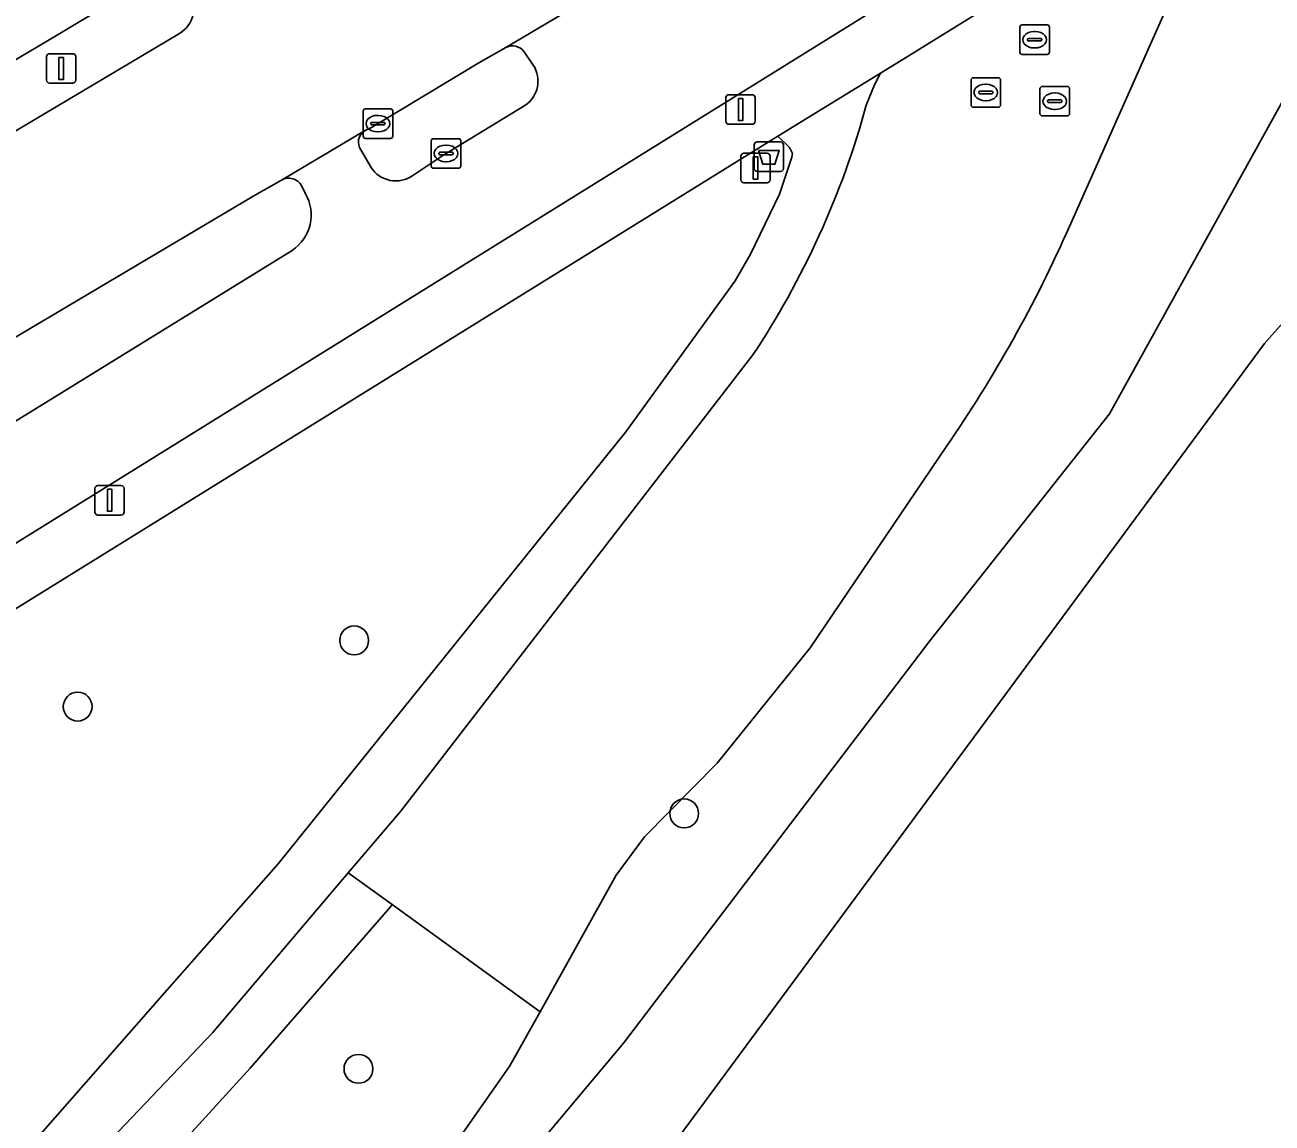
# Model space of a CAD drawing. Extents: x 160349 to 161355, y 381727 to 382854.
# Drawn here: x 161289.23 to 161331.48, y 382190.52 to 382227.71 of the extents above; entities that cross this region are included whole.
import ezdxf

# ---------------------------------------------------------------- set-up
doc = ezdxf.new("R2010")
doc.units = 0
for name, color, linetype in [('IMGEO_Afvalbak', 7, 'Continuous'), ('IMGEO_Boom', 7, 'Continuous'), ('IMGEO_Fietspad_gesloten', 7, 'Continuous'), ('IMGEO_Groenvoorziening', 7, 'Continuous'), ('IMGEO_Haag', 7, 'Continuous'), ('IMGEO_Kolk', 7, 'Continuous'), ('IMGEO_Lichtmast', 7, 'Continuous'), ('IMGEO_Oever', 7, 'Continuous'), ('IMGEO_Rijbaan_lokaal_gesloten', 7, 'Continuous'), ('IMGEO_Rioolput', 7, 'Continuous'), ('IMGEO_Verkeersbordpaal', 7, 'Continuous'), ('IMGEO_Verkeerseiland_gesloten', 7, 'Continuous'), ('IMGEO_Voetpad_gesloten', 7, 'Continuous'), ('IMGEO_Voetpad_open', 7, 'Continuous'), ('IMGEO_Waterloop', 7, 'Continuous')]:
    doc.layers.add(name, color=color, linetype=linetype)

msp = doc.modelspace()

# ---------------------------------------------------------------- linework, layer by layer
at = {"layer": 'IMGEO_Afvalbak'}
for p, q in [((161314.041, 382223.744), (161314.831, 382223.744)), ((161314.831, 382223.744), (161314.041, 382223.744)), ((161313.941, 382222.844), (161313.941, 382223.644)), ((161313.941, 382223.644), (161313.941, 382222.844)), ((161314.931, 382223.644), (161314.931, 382222.844)), ((161314.931, 382222.844), (161314.931, 382223.644)), ((161314.831, 382222.744), (161314.041, 382222.744)), ((161314.041, 382222.744), (161314.831, 382222.744))]:
    msp.add_line(p, q, dxfattribs=at)
msp.add_lwpolyline([(161314.084, 382223.458), (161314.788, 382223.458), (161314.639, 382222.988), (161314.233, 382222.988), (161314.084, 382223.458)], dxfattribs=at)
for centre, start, end in [((161314.041, 382223.644), 90, 180), ((161314.041, 382223.644), 90, 180), ((161314.831, 382223.644), 0, 90), ((161314.831, 382223.644), 360, 90), ((161314.041, 382222.844), 180, 270), ((161314.041, 382222.844), 180, 270), ((161314.831, 382222.844), 270, 0), ((161314.831, 382222.844), 270, 0)]:
    msp.add_arc(centre, 0.1, start, end, dxfattribs=at)
at = {"layer": 'IMGEO_Boom'}
for centre in [(161300.388, 382206.863), (161291.02, 382204.621), (161311.566, 382201.005), (161300.533, 382192.355)]:
    msp.add_circle(centre, 0.489, dxfattribs=at)
at = {"layer": 'IMGEO_Fietspad_gesloten'}
for points in [[(161263.241, 382194.131), (161268.952, 382197.763), (161326.998, 382233.803)], [(161309.707, 382229.429), (161305.53, 382226.941)], [(161306.146, 382226.791), (161306.455, 382226.347)], [(161306.172, 382224.979), (161303.386, 382223.283), (161302.37, 382222.61)], [(161300.743, 382224.122), (161297.927, 382222.452)], [(161300.959, 382222.883), (161300.616, 382223.473)], [(161298.601, 382222.264), (161298.727, 382222.005)], [(161298.282, 382220.071), (161284.712, 382211.708), (161263.244, 382198.397)]]:
    msp.add_lwpolyline(points, dxfattribs=at)
for centre, radius, start, end in [((161305.753, 382226.519), 0.478, 34.7504, 117.8785), ((161305.62, 382225.807), 0.995, 303.7169, 32.9071), ((161300.984, 382223.738), 0.453, 122.1049, 215.751), ((161301.794, 382223.418), 0.992, 212.6336, 305.4658), ((161298.172, 382222.029), 0.489, 28.6875, 120.1415), ((161297.503, 382221.269), 1.429, 303.0586, 31.0258)]:
    msp.add_arc(centre, radius, start, end, dxfattribs=at)
at = {"layer": 'IMGEO_Groenvoorziening'}
for points in [[(161324.618, 382220.88), (161329.43, 382231.714), (161328.895, 382232.27), (161329.183, 382232.517), (161328.968, 382232.737), (161318.92, 382226.507), (161318.218, 382226.072), (161318.017, 382225.677), (161317.736, 382224.99)], [(161305.53, 382226.941), (161304.61, 382226.424), (161300.974, 382224.234), (161300.743, 382224.122)], [(161306.455, 382226.347), (161306.146, 382226.791)], [(161302.37, 382222.61), (161303.386, 382223.283), (161306.172, 382224.979)], [(161294.058, 382195.026), (161297.813, 382199.299), (161309.593, 382213.926), (161313.299, 382219.042), (161313.813, 382219.939), (161314.794, 382221.975), (161315.219, 382223.232), (161315.237, 382223.35), (161315.131, 382223.557), (161314.744, 382223.944), (161264.462, 382192.781)], [(161300.616, 382223.473), (161300.959, 382222.883)], [(161297.927, 382222.452), (161296.989, 382221.914), (161283.095, 382213.692), (161263.186, 382201.835)], [(161298.727, 382222.005), (161298.601, 382222.264)], [(161284.712, 382211.708), (161298.282, 382220.071)], [(161313.861, 382216.486), (161311.921, 382213.973), (161307.946, 382208.823), (161301.961, 382201.066), (161300.181, 382198.995), (161301.672, 382197.916), (161306.687, 382194.287), (161309.267, 382198.909), (161310.221, 382200.208), (161312.682, 382202.705), (161315.835, 382206.613), (161320.443, 382213.424)], [(161282.863, 382177.339), (161290.693, 382185.616), (161296.868, 382192.377), (161301.617, 382197.846), (161301.672, 382197.916), (161300.181, 382198.995), (161295.587, 382193.569), (161290.813, 382188.562), (161285.4, 382182.921), (161281.38, 382178.856), (161271.763, 382167.545), (161266.35, 382160.831), (161262.394, 382156.409)], [(161286.23, 382155.997), (161297.359, 382171.063), (161297.164, 382171.272), (161296.931, 382171.521), (161296.453, 382172.619), (161296.24, 382173.658), (161296.24, 382174.499), (161296.586, 382176.397), (161297.317, 382179.425), (161298.317, 382181.969), (161305.663, 382192.453), (161306.687, 382194.287), (161301.672, 382197.916), (161301.617, 382197.846), (161296.868, 382192.377), (161290.693, 382185.616), (161282.863, 382177.339)], [(161253.092, 382150.467), (161253.346, 382150.654), (161257.254, 382153.929), (161262.967, 382159.698), (161264.715, 382161.749), (161270.439, 382168.797), (161279.983, 382180.119), (161285.623, 382185.863), (161289.697, 382190.063), (161294.058, 382195.026)]]:
    msp.add_lwpolyline(points, dxfattribs=at)
for centre, radius, start, end in [((161305.753, 382226.519), 0.478, 34.7504, 117.8785), ((161305.62, 382225.807), 0.995, 303.7169, 32.9071), ((161289.622, 382232.666), 29.143, 326.2763, 344.7292), ((161300.984, 382223.738), 0.453, 122.1049, 215.751), ((161301.794, 382223.418), 0.992, 212.6336, 305.4658), ((161298.172, 382222.029), 0.489, 28.6875, 120.1415), ((161297.503, 382221.269), 1.429, 303.0586, 31.0258), ((161283.264, 382239.139), 45.206, 325.3299, 336.1767)]:
    msp.add_arc(centre, radius, start, end, dxfattribs=at)
at = {"layer": 'IMGEO_Haag'}
for points in [[(161305.53, 382226.941), (161304.61, 382226.424), (161300.974, 382224.234), (161300.743, 382224.122)], [(161306.455, 382226.347), (161306.146, 382226.791)], [(161302.37, 382222.61), (161303.386, 382223.283), (161306.172, 382224.979)], [(161300.616, 382223.473), (161300.959, 382222.883)], [(161297.927, 382222.452), (161296.989, 382221.914), (161283.095, 382213.692), (161263.186, 382201.835)], [(161298.727, 382222.005), (161298.601, 382222.264)], [(161284.712, 382211.708), (161298.282, 382220.071)]]:
    msp.add_lwpolyline(points, dxfattribs=at)
for centre, radius, start, end in [((161305.753, 382226.519), 0.478, 34.7504, 117.8785), ((161305.62, 382225.807), 0.995, 303.7169, 32.9071), ((161300.984, 382223.738), 0.453, 122.1049, 215.751), ((161301.794, 382223.418), 0.992, 212.6336, 305.4658), ((161298.172, 382222.029), 0.489, 28.6875, 120.1415), ((161297.503, 382221.269), 1.429, 303.0586, 31.0258)]:
    msp.add_arc(centre, radius, start, end, dxfattribs=at)
at = {"layer": 'IMGEO_Kolk'}
for p, q in [((161300.692, 382223.938), (161300.692, 382224.79)), ((161300.767, 382224.864), (161301.619, 382224.864)), ((161301.18, 382224.644), (161301.205, 382224.644)), ((161301.693, 382224.79), (161301.693, 382223.938)), ((161300.951, 382224.358), (161300.951, 382224.37)), ((161301.389, 382224.321), (161300.991, 382224.321)), ((161300.994, 382224.407), (161301.392, 382224.407)), ((161301.203, 382224.084), (161301.178, 382224.084)), ((161301.435, 382224.37), (161301.435, 382224.358)), ((161301.619, 382223.864), (161300.767, 382223.864)), ((161303, 382222.929), (161303, 382223.781)), ((161303.075, 382223.855), (161303.927, 382223.855)), ((161304.001, 382223.781), (161304.001, 382222.929)), ((161303.259, 382223.349), (161303.259, 382223.361)), ((161303.697, 382223.312), (161303.299, 382223.312)), ((161303.302, 382223.398), (161303.7, 382223.398)), ((161303.488, 382223.635), (161303.513, 382223.635)), ((161303.743, 382223.361), (161303.743, 382223.349)), ((161303.927, 382222.855), (161303.075, 382222.855)), ((161303.511, 382223.075), (161303.486, 382223.075))]:
    msp.add_line(p, q, dxfattribs=at)
for points in [[(161300.692, 382223.938), (161300.692, 382224.79)], [(161300.767, 382224.864), (161301.619, 382224.864)], [(161301.693, 382224.79), (161301.693, 382223.938)], [(161301.619, 382223.864), (161300.767, 382223.864)], [(161303, 382222.929), (161303, 382223.781)], [(161303.075, 382223.855), (161303.927, 382223.855)], [(161304.001, 382223.781), (161304.001, 382222.929)], [(161303.927, 382222.855), (161303.075, 382222.855)]]:
    msp.add_lwpolyline(points, dxfattribs=at)
for centre, radius, start, end in [((161300.769, 382224.788), 0.0765, 91.552, 178.448), ((161300.769, 382224.788), 0.0765, 91.552, 178.448), ((161301.617, 382224.788), 0.0765, 1.552, 88.448), ((161301.617, 382224.788), 0.0765, 1.552, 88.448), ((161300.991, 382224.367), 0.0403, 85.8775, 175.7526), ((161300.988, 382224.357), 0.0366, 178.938, 274.7102), ((161301.392, 382224.364), 0.043, 264.8664, 352.4533), ((161301.396, 382224.369), 0.0386, 1.7309, 96.639), ((161300.769, 382223.94), 0.0765, 181.552, 268.448), ((161300.769, 382223.94), 0.0765, 181.552, 268.448), ((161301.617, 382223.94), 0.0765, 271.552, 358.448), ((161301.617, 382223.94), 0.0765, 271.552, 358.448), ((161303.077, 382223.779), 0.0765, 91.552, 178.448), ((161303.077, 382223.779), 0.0765, 91.552, 178.448), ((161303.925, 382223.779), 0.0765, 1.552, 88.448), ((161303.925, 382223.779), 0.0765, 1.552, 88.448), ((161303.299, 382223.358), 0.0403, 85.8775, 175.7526), ((161303.296, 382223.348), 0.0366, 178.938, 274.7102), ((161303.7, 382223.355), 0.043, 264.8664, 352.4533), ((161303.704, 382223.36), 0.0386, 1.7309, 96.639), ((161303.077, 382222.931), 0.0765, 181.552, 268.448), ((161303.077, 382222.931), 0.0765, 181.552, 268.448), ((161303.925, 382222.931), 0.0765, 271.552, 358.448), ((161303.925, 382222.931), 0.0765, 271.552, 358.448)]:
    msp.add_arc(centre, radius, start, end, dxfattribs=at)
for centre, major_axis, ratio, start_param, end_param in [((161301.179, 382224.364), (-0.387, 0.002), 0.722429, 4.712389, 7.853982), ((161301.204, 382224.364), (-0.39, 0.002), 0.717154, 1.570796, 4.712389), ((161303.487, 382223.355), (-0.387, 0.002), 0.722429, 4.712389, 7.853982), ((161303.512, 382223.355), (-0.39, 0.002), 0.717154, 1.570796, 4.712389)]:
    msp.add_ellipse(centre, major_axis=major_axis, ratio=ratio, start_param=start_param, end_param=end_param, dxfattribs=at)
at = {"layer": 'IMGEO_Lichtmast'}
for p, q in [((161289.965, 382225.834), (161289.965, 382226.634)), ((161289.965, 382226.634), (161289.965, 382225.834)), ((161290.065, 382226.734), (161290.855, 382226.734)), ((161290.855, 382226.734), (161290.065, 382226.734)), ((161290.955, 382226.634), (161290.955, 382225.834)), ((161290.955, 382225.834), (161290.955, 382226.634)), ((161290.855, 382225.734), (161290.065, 382225.734)), ((161290.065, 382225.734), (161290.855, 382225.734)), ((161312.982, 382224.444), (161312.982, 382225.244)), ((161312.982, 382225.244), (161312.982, 382224.444)), ((161313.082, 382225.344), (161313.872, 382225.344)), ((161313.872, 382225.344), (161313.082, 382225.344)), ((161313.972, 382225.244), (161313.972, 382224.444)), ((161313.972, 382224.444), (161313.972, 382225.244)), ((161313.872, 382224.344), (161313.082, 382224.344)), ((161313.082, 382224.344), (161313.872, 382224.344)), ((161291.606, 382211.21), (161291.606, 382212.01)), ((161291.606, 382212.01), (161291.606, 382211.21)), ((161291.706, 382212.11), (161292.496, 382212.11)), ((161292.496, 382212.11), (161291.706, 382212.11)), ((161292.596, 382212.01), (161292.596, 382211.21)), ((161292.596, 382211.21), (161292.596, 382212.01)), ((161292.496, 382211.11), (161291.706, 382211.11)), ((161291.706, 382211.11), (161292.496, 382211.11))]:
    msp.add_line(p, q, dxfattribs=at)
for points in [[(161290.385, 382226.609), (161290.535, 382226.609), (161290.535, 382225.859), (161290.385, 382225.859), (161290.385, 382226.609)], [(161313.402, 382225.219), (161313.552, 382225.219), (161313.552, 382224.469), (161313.402, 382224.469), (161313.402, 382225.219)], [(161292.026, 382211.985), (161292.176, 382211.985), (161292.176, 382211.235), (161292.026, 382211.235), (161292.026, 382211.985)]]:
    msp.add_lwpolyline(points, dxfattribs=at)
for centre, start, end in [((161290.065, 382226.634), 90, 180), ((161290.065, 382226.634), 90, 180), ((161290.855, 382226.634), 0, 90), ((161290.855, 382226.634), 360, 90), ((161290.065, 382225.834), 180, 270), ((161290.065, 382225.834), 180, 270), ((161290.855, 382225.834), 270, 0), ((161290.855, 382225.834), 270, 0), ((161313.082, 382225.244), 90, 180), ((161313.082, 382225.244), 90, 180), ((161313.872, 382225.244), 0, 90), ((161313.872, 382225.244), 360, 90), ((161313.082, 382224.444), 180, 270), ((161313.082, 382224.444), 180, 270), ((161313.872, 382224.444), 270, 0), ((161313.872, 382224.444), 270, 0), ((161291.706, 382212.01), 90, 180), ((161291.706, 382212.01), 90, 180), ((161292.496, 382212.01), 0, 90), ((161292.496, 382212.01), 360, 90), ((161291.706, 382211.21), 180, 270), ((161291.706, 382211.21), 180, 270), ((161292.496, 382211.21), 270, 0), ((161292.496, 382211.21), 270, 0)]:
    msp.add_arc(centre, 0.1, start, end, dxfattribs=at)
at = {"layer": 'IMGEO_Oever'}
for points in [[(161297.359, 382171.063), (161300.665, 382175.538), (161299.959, 382178.211), (161299.491, 382179.513), (161299.491, 382180.424), (161299.846, 382181.695), (161309.512, 382193.228), (161319.892, 382206.845), (161325.971, 382214.541), (161331.869, 382225.179), (161334.21, 382226.769), (161333.389, 382227.605), (161329.43, 382231.714), (161324.618, 382220.88)], [(161320.443, 382213.424), (161315.835, 382206.613), (161312.682, 382202.705), (161310.221, 382200.208), (161309.267, 382198.909), (161306.687, 382194.287), (161305.663, 382192.453), (161298.317, 382181.969), (161297.317, 382179.425), (161296.586, 382176.397), (161296.24, 382174.499), (161296.24, 382173.658), (161296.453, 382172.619), (161296.931, 382171.521), (161297.164, 382171.272), (161297.359, 382171.063)]]:
    msp.add_lwpolyline(points, dxfattribs=at)
msp.add_arc((161283.264, 382239.139), 45.206, 325.3299, 336.1767, dxfattribs=at)
at = {"layer": 'IMGEO_Rijbaan_lokaal_gesloten'}
for points in [[(161296.989, 382221.914), (161297.927, 382222.452), (161300.743, 382224.122), (161300.974, 382224.234), (161304.61, 382226.424), (161305.53, 382226.941), (161309.707, 382229.429), (161311.432, 382230.468), (161321.143, 382236.201), (161322.165, 382236.823), (161325.918, 382239.131), (161325.968, 382239.162)], [(161256.636, 382207.424), (161259.238, 382208.956), (161277.382, 382219.697), (161290.365, 382227.382), (161292.079, 382228.409)], [(161294.468, 382227.412), (161272.735, 382214.507), (161257.973, 382205.754)], [(161263.186, 382201.835), (161283.095, 382213.692), (161296.989, 382221.914)]]:
    msp.add_lwpolyline(points, dxfattribs=at)
msp.add_arc((161293.925, 382228.3), 1.041, 301.4355, 117.46, dxfattribs=at)
at = {"layer": 'IMGEO_Rioolput'}
for p, q in [((161322.939, 382226.78), (161322.939, 382227.632)), ((161323.014, 382227.706), (161323.866, 382227.706)), ((161323.427, 382227.486), (161323.452, 382227.486)), ((161323.94, 382227.632), (161323.94, 382226.78)), ((161323.198, 382227.2), (161323.198, 382227.212)), ((161323.636, 382227.163), (161323.238, 382227.163)), ((161323.241, 382227.249), (161323.639, 382227.249)), ((161323.682, 382227.212), (161323.682, 382227.2)), ((161323.866, 382226.706), (161323.014, 382226.706)), ((161323.45, 382226.926), (161323.425, 382226.926)), ((161321.285, 382224.994), (161321.285, 382225.846)), ((161321.36, 382225.92), (161322.212, 382225.92)), ((161322.286, 382225.846), (161322.286, 382224.994)), ((161321.544, 382225.414), (161321.544, 382225.426)), ((161321.982, 382225.377), (161321.584, 382225.377)), ((161321.587, 382225.463), (161321.985, 382225.463)), ((161321.773, 382225.7), (161321.798, 382225.7)), ((161322.028, 382225.426), (161322.028, 382225.414)), ((161323.621, 382224.698), (161323.621, 382225.55)), ((161323.696, 382225.624), (161324.548, 382225.624)), ((161324.109, 382225.404), (161324.134, 382225.404)), ((161324.622, 382225.55), (161324.622, 382224.698)), ((161321.796, 382225.14), (161321.771, 382225.14)), ((161323.88, 382225.118), (161323.88, 382225.13)), ((161324.318, 382225.081), (161323.92, 382225.081)), ((161323.923, 382225.167), (161324.321, 382225.167)), ((161324.364, 382225.13), (161324.364, 382225.118)), ((161322.212, 382224.92), (161321.36, 382224.92)), ((161324.548, 382224.624), (161323.696, 382224.624)), ((161324.132, 382224.844), (161324.107, 382224.844))]:
    msp.add_line(p, q, dxfattribs=at)
for points in [[(161322.939, 382226.78), (161322.939, 382227.632)], [(161323.014, 382227.706), (161323.866, 382227.706)], [(161323.94, 382227.632), (161323.94, 382226.78)], [(161323.866, 382226.706), (161323.014, 382226.706)], [(161321.285, 382224.994), (161321.285, 382225.846)], [(161321.36, 382225.92), (161322.212, 382225.92)], [(161322.286, 382225.846), (161322.286, 382224.994)], [(161323.621, 382224.698), (161323.621, 382225.55)], [(161323.696, 382225.624), (161324.548, 382225.624)], [(161324.622, 382225.55), (161324.622, 382224.698)], [(161322.212, 382224.92), (161321.36, 382224.92)], [(161324.548, 382224.624), (161323.696, 382224.624)]]:
    msp.add_lwpolyline(points, dxfattribs=at)
for centre, radius, start, end in [((161323.016, 382227.63), 0.0765, 91.552, 178.448), ((161323.016, 382227.63), 0.0765, 91.552, 178.448), ((161323.864, 382227.63), 0.0765, 1.552, 88.448), ((161323.864, 382227.63), 0.0765, 1.552, 88.448), ((161323.238, 382227.209), 0.0403, 85.8775, 175.7526), ((161323.235, 382227.199), 0.0366, 178.938, 274.7102), ((161323.639, 382227.206), 0.043, 264.8664, 352.4533), ((161323.643, 382227.211), 0.0386, 1.7309, 96.639), ((161323.016, 382226.782), 0.0765, 181.552, 268.448), ((161323.016, 382226.782), 0.0765, 181.552, 268.448), ((161323.864, 382226.782), 0.0765, 271.552, 358.448), ((161323.864, 382226.782), 0.0765, 271.552, 358.448), ((161321.362, 382225.844), 0.0765, 91.552, 178.448), ((161321.362, 382225.844), 0.0765, 91.552, 178.448), ((161322.21, 382225.844), 0.0765, 1.552, 88.448), ((161322.21, 382225.844), 0.0765, 1.552, 88.448), ((161321.584, 382225.423), 0.0403, 85.8775, 175.7526), ((161321.581, 382225.413), 0.0366, 178.938, 274.7102), ((161321.985, 382225.42), 0.043, 264.8664, 352.4533), ((161321.989, 382225.425), 0.0386, 1.7309, 96.639), ((161323.698, 382225.548), 0.0765, 91.552, 178.448), ((161323.698, 382225.548), 0.0765, 91.552, 178.448), ((161324.546, 382225.548), 0.0765, 1.552, 88.448), ((161324.546, 382225.548), 0.0765, 1.552, 88.448), ((161321.362, 382224.996), 0.0765, 181.552, 268.448), ((161321.362, 382224.996), 0.0765, 181.552, 268.448), ((161322.21, 382224.996), 0.0765, 271.552, 358.448), ((161322.21, 382224.996), 0.0765, 271.552, 358.448), ((161323.92, 382225.127), 0.0403, 85.8775, 175.7526), ((161323.917, 382225.117), 0.0366, 178.938, 274.7102), ((161324.321, 382225.124), 0.043, 264.8664, 352.4533), ((161324.325, 382225.129), 0.0386, 1.7309, 96.639), ((161323.698, 382224.7), 0.0765, 181.552, 268.448), ((161323.698, 382224.7), 0.0765, 181.552, 268.448), ((161324.546, 382224.7), 0.0765, 271.552, 358.448), ((161324.546, 382224.7), 0.0765, 271.552, 358.448)]:
    msp.add_arc(centre, radius, start, end, dxfattribs=at)
for centre, major_axis, ratio, start_param, end_param in [((161323.426, 382227.206), (-0.387, 0.002), 0.722429, 4.712389, 7.853982), ((161323.451, 382227.206), (-0.39, 0.002), 0.717154, 1.570796, 4.712389), ((161321.772, 382225.42), (-0.387, 0.002), 0.722429, 4.712389, 7.853982), ((161321.797, 382225.42), (-0.39, 0.002), 0.717154, 1.570796, 4.712389), ((161324.108, 382225.124), (-0.387, 0.002), 0.722429, 4.712389, 7.853982), ((161324.133, 382225.124), (-0.39, 0.002), 0.717154, 1.570796, 4.712389)]:
    msp.add_ellipse(centre, major_axis=major_axis, ratio=ratio, start_param=start_param, end_param=end_param, dxfattribs=at)
at = {"layer": 'IMGEO_Verkeersbordpaal'}
for p, q in [((161313.489, 382222.46), (161313.489, 382223.26)), ((161313.489, 382223.26), (161313.489, 382222.46)), ((161313.589, 382223.36), (161314.379, 382223.36)), ((161314.379, 382223.36), (161313.589, 382223.36)), ((161314.479, 382223.26), (161314.479, 382222.46)), ((161314.479, 382222.46), (161314.479, 382223.26)), ((161314.379, 382222.36), (161313.589, 382222.36)), ((161313.589, 382222.36), (161314.379, 382222.36))]:
    msp.add_line(p, q, dxfattribs=at)
msp.add_lwpolyline([(161313.909, 382223.235), (161314.059, 382223.235), (161314.059, 382222.485), (161313.909, 382222.485), (161313.909, 382223.235)], dxfattribs=at)
for centre, start, end in [((161313.589, 382223.26), 90, 180), ((161313.589, 382223.26), 90, 180), ((161314.379, 382223.26), 0, 90), ((161314.379, 382223.26), 360, 90), ((161313.589, 382222.46), 180, 270), ((161313.589, 382222.46), 180, 270), ((161314.379, 382222.46), 270, 0), ((161314.379, 382222.46), 270, 0)]:
    msp.add_arc(centre, 0.1, start, end, dxfattribs=at)
at = {"layer": 'IMGEO_Verkeerseiland_gesloten'}
for points in [[(161293.445, 382229.224), (161292.079, 382228.409), (161290.365, 382227.382), (161277.382, 382219.697), (161259.238, 382208.956), (161256.636, 382207.424)], [(161257.973, 382205.754), (161272.735, 382214.507), (161294.468, 382227.412)]]:
    msp.add_lwpolyline(points, dxfattribs=at)
msp.add_arc((161293.925, 382228.3), 1.041, 301.4355, 117.46, dxfattribs=at)
at = {"layer": 'IMGEO_Voetpad_gesloten'}
for points in [[(161317.736, 382224.99), (161318.017, 382225.677), (161318.218, 382226.072), (161314.744, 382223.944), (161315.131, 382223.557), (161315.237, 382223.35), (161315.219, 382223.232), (161314.794, 382221.975), (161313.813, 382219.939), (161313.299, 382219.042), (161309.593, 382213.926), (161297.813, 382199.299), (161294.058, 382195.026), (161289.697, 382190.063), (161285.623, 382185.863), (161279.983, 382180.119), (161270.439, 382168.797), (161264.715, 382161.749), (161262.967, 382159.698), (161257.254, 382153.929), (161253.346, 382150.654), (161253.092, 382150.467)], [(161262.394, 382156.409), (161266.35, 382160.831), (161271.763, 382167.545), (161281.38, 382178.856), (161285.4, 382182.921), (161290.813, 382188.562), (161295.587, 382193.569), (161300.181, 382198.995), (161301.961, 382201.066), (161307.946, 382208.823), (161311.921, 382213.973), (161313.861, 382216.486)]]:
    msp.add_lwpolyline(points, dxfattribs=at)
msp.add_arc((161289.622, 382232.666), 29.143, 326.2763, 344.7292, dxfattribs=at)
at = {"layer": 'IMGEO_Voetpad_open'}
for points in [[(161326.998, 382233.803), (161268.952, 382197.763), (161263.241, 382194.131)], [(161314.744, 382223.944), (161318.218, 382226.072), (161318.92, 382226.507), (161328.968, 382232.737), (161329.183, 382232.517), (161328.895, 382232.27), (161329.43, 382231.714), (161333.389, 382227.605), (161333.598, 382228.005), (161334.618, 382229.952), (161331.442, 382233.206)], [(161262.358, 382191.571), (161262.416, 382191.601), (161262.474, 382191.632), (161264.462, 382192.781), (161314.744, 382223.944)]]:
    msp.add_lwpolyline(points, dxfattribs=at)
at = {"layer": 'IMGEO_Waterloop'}
msp.add_lwpolyline([(161300.665, 382175.538), (161331.23, 382216.914), (161353.175, 382241.705), (161354.656, 382245.44), (161351.174, 382251.517), (161348.429, 382256.307), (161343.701, 382247.284), (161340.032, 382240.283), (161339.798, 382239.837), (161334.618, 382229.952), (161333.598, 382228.005), (161333.389, 382227.605), (161334.21, 382226.769), (161331.869, 382225.179), (161325.971, 382214.541), (161319.892, 382206.845), (161309.512, 382193.228), (161299.846, 382181.695), (161299.491, 382180.424), (161299.491, 382179.513), (161299.959, 382178.211), (161300.665, 382175.538)], dxfattribs=at)

doc.saveas('drawing.dxf')
